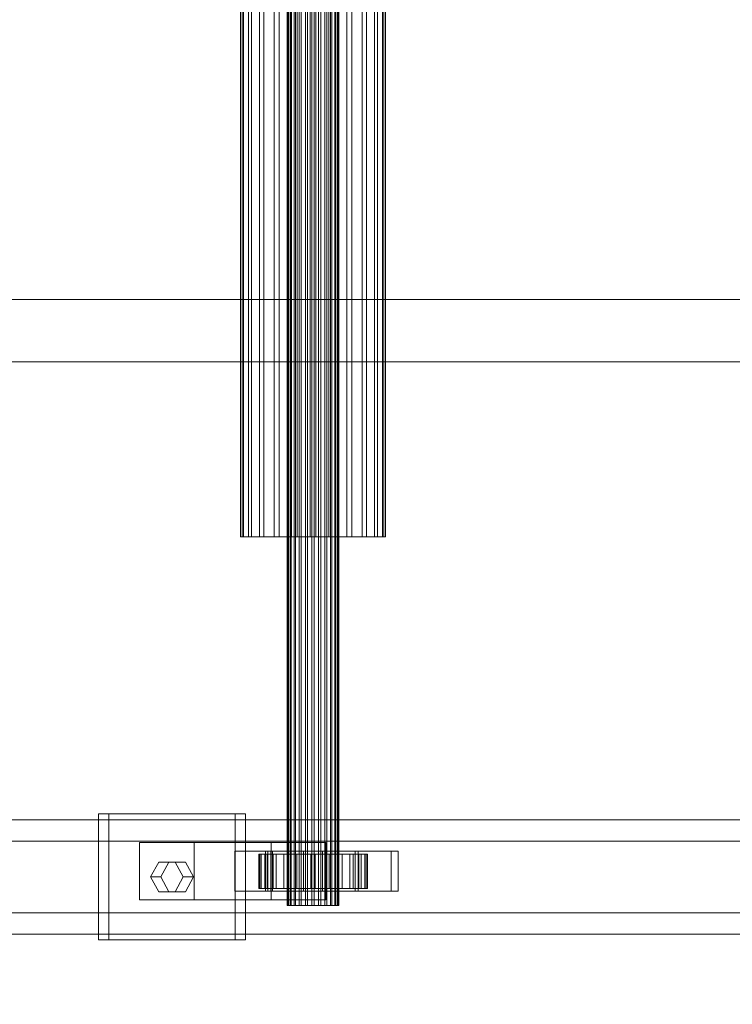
# Model space of a CAD drawing. Header units: millimetres. Extents: x -3490 to 61924, y -72580 to 6847.
# Tile 495 of 656: x 17924 to 18173, y -18475 to -18130. Entities that reach past the tile are written whole.
import ezdxf

# ---------------------------------------------------------------- set-up
doc = ezdxf.new("R2010")
doc.units = ezdxf.units.MM
doc.layers.add('COTAS_P', color=1, linetype='Continuous', lineweight=0)
doc.layers.add('superior_C02', color=7, linetype='Continuous', lineweight=0)
doc.dimstyles.new('R19_100', dxfattribs={"dimtxt": 250, "dimasz": 150, "dimexe": 150, "dimexo": 80, "dimgap": 100, "dimtad": 1, "dimtih": 1, "dimtoh": 1, "dimdsep": 46, "dimcen": 0.09, "dimadec": 0, "dimazin": 0, "dimtfac": 1, "dimtdec": 4, "dimtofl": 0, "dimtmove": 0, "dimatfit": 3, "dimfxl": 1, "dimtolj": 1, "dimtzin": 0, "dimarcsym": 0})

# ---------------------------------------------------------------- blocks, each defined once
blk = doc.blocks.new('DIM_R29_39')
at = {"layer": 'COTAS_P'}
for p, q in [((17820, -18060), (17775, -18210)), ((18720, -18060), (17820, -18060)), ((17820, -21300), (17820, -18060)), ((17820, -18060), (17865, -18210)), ((17820, -21300), (17775, -21150)), ((17820, -21300), (17865, -21150)), ((18720, -21300), (17820, -21300))]:
    blk.add_line(p, q, dxfattribs=at)
blk.add_text('3240 P', height=250, rotation=90, dxfattribs=at).set_placement((17720, -19680))

msp = doc.modelspace()

# ---------------------------------------------------------------- linework, layer by layer
at = {"layer": 'superior_C02'}
for p, q in [((18017.509, -18440), (18017.509, -17560)), ((18017.72, -18440), (18017.72, -17560)), ((18017.911, -18440), (18017.911, -17560)), ((18018.53, -18440), (18018.53, -17560)), ((18018.898, -18440), (18018.898, -17560)), ((18019.883, -18440), (18019.883, -17560)), ((18020.403, -18440), (18020.403, -17560)), ((18021.687, -18440), (18021.687, -17560)), ((18022.324, -18440), (18022.324, -17560)), ((18023.819, -18440), (18023.819, -17560)), ((18024.529, -18440), (18024.529, -17560)), ((18026.134, -18440), (18026.134, -17560)), ((18026.869, -18440), (18026.869, -17560)), ((18028.474, -18440), (18028.474, -17560)), ((18029.184, -18440), (18029.184, -17560)), ((18030.68, -18440), (18030.68, -17560)), ((18031.316, -18440), (18031.316, -17560)), ((18032.6, -18440), (18032.6, -17560)), ((18033.12, -18440), (18033.12, -17560)), ((18034.106, -18440), (18034.106, -17560)), ((18034.473, -18440), (18034.473, -17560)), ((18035.093, -17560), (18035.093, -18440)), ((18035.283, -18440), (18035.283, -17560)), ((18035.494, -18440), (18035.494, -17560)), ((18001.123, -18311.15), (18001.123, -17688.85)), ((18001.719, -18311.15), (18001.719, -17688.85)), ((18002.256, -18311.15), (18002.256, -17688.85)), ((18004.004, -18311.15), (18004.004, -17688.85)), ((18005.042, -18311.15), (18005.042, -17688.85)), ((18007.823, -18311.15), (18007.823, -17688.85)), ((18009.29, -18311.15), (18009.29, -17688.85)), ((18012.914, -18311.15), (18012.914, -17688.85)), ((18014.711, -18311.15), (18014.711, -17688.85)), ((18018.931, -18311.15), (18018.931, -17688.85)), ((18020.935, -18311.15), (18020.935, -17688.85)), ((18025.464, -18311.15), (18025.464, -17688.85)), ((18027.539, -18311.15), (18027.539, -17688.85)), ((18032.068, -18311.15), (18032.068, -17688.85)), ((18034.072, -18311.15), (18034.072, -17688.85)), ((18038.293, -18311.15), (18038.293, -17688.85)), ((18040.089, -18311.15), (18040.089, -17688.85)), ((18043.714, -18311.15), (18043.714, -17688.85)), ((18045.181, -18311.15), (18045.181, -17688.85)), ((18047.962, -18311.15), (18047.962, -17688.85)), ((18048.999, -18311.15), (18048.999, -17688.85)), ((18050.747, -17688.85), (18050.747, -18311.15)), ((18051.284, -18311.15), (18051.284, -17688.85)), ((18051.88, -18311.15), (18051.88, -17688.85)), ((18224.729, -18228.298), (17288.772, -18228.298)), ((17290.55, -18228.298), (18226.507, -18228.298)), ((24634.01, -18250), (15575.415, -18250)), ((15576.913, -18250), (24635.508, -18250)), ((18002.256, -18311.15), (18001.123, -18311.15)), ((18001.123, -18311.15), (18001.719, -18311.15)), ((18001.719, -18311.15), (18004.004, -18311.15)), ((18005.042, -18311.15), (18002.256, -18311.15)), ((18004.004, -18311.15), (18007.823, -18311.15)), ((18009.29, -18311.15), (18005.042, -18311.15)), ((18007.823, -18311.15), (18012.914, -18311.15)), ((18014.711, -18311.15), (18009.29, -18311.15)), ((18012.914, -18311.15), (18018.931, -18311.15)), ((18020.935, -18311.15), (18014.711, -18311.15)), ((18018.931, -18311.15), (18025.464, -18311.15)), ((18027.539, -18311.15), (18020.935, -18311.15)), ((18025.464, -18311.15), (18032.068, -18311.15)), ((18034.072, -18311.15), (18027.539, -18311.15)), ((18032.068, -18311.15), (18038.293, -18311.15)), ((18040.089, -18311.15), (18034.072, -18311.15)), ((18038.293, -18311.15), (18043.714, -18311.15)), ((18045.181, -18311.15), (18040.089, -18311.15)), ((18043.714, -18311.15), (18047.962, -18311.15)), ((18048.999, -18311.15), (18045.181, -18311.15)), ((18047.962, -18311.15), (18050.747, -18311.15)), ((18051.284, -18311.15), (18048.999, -18311.15)), ((18050.747, -18311.15), (18051.88, -18311.15)), ((18051.88, -18311.15), (18051.284, -18311.15)), ((18193.828, -18410), (17048.368, -18410)), ((17060.29, -18410), (18205.75, -18410)), ((18248.967, -18410), (17103.507, -18410)), ((17118.41, -18410), (18263.87, -18410)), ((17999.329, -18408), (17951.602, -18408)), ((17951.602, -18408), (17951.602, -18452)), ((17955.178, -18408), (17951.602, -18408)), ((17955.178, -18452), (17955.178, -18408)), ((17955.178, -18408), (18002.906, -18408)), ((17999.329, -18452), (17999.329, -18408)), ((17999.329, -18408), (18002.906, -18408)), ((18002.906, -18408), (18002.906, -18452)), ((18254.242, -18417.5), (17052.152, -18417.5)), ((17056.506, -18417.5), (18258.595, -18417.5)), ((17985.011, -18418), (17965.92, -18418)), ((17965.92, -18418), (17965.92, -18438)), ((18011.889, -18418), (17965.92, -18418)), ((17985.011, -18438), (17985.011, -18418)), ((17985.011, -18418), (18030.98, -18418)), ((18011.889, -18438), (18011.889, -18418)), ((18011.889, -18418), (18030.98, -18418)), ((18030.98, -18418), (18030.98, -18438)), ((18010.697, -18421), (17999.243, -18421)), ((17999.243, -18421), (17999.243, -18435)), ((18011.761, -18421), (17999.243, -18421)), ((18053.821, -18421), (18009.912, -18421)), ((18009.912, -18421), (18009.912, -18435)), ((18012.296, -18421), (18009.912, -18421)), ((18010.697, -18435), (18010.697, -18421)), ((18010.697, -18421), (18023.215, -18421)), ((18011.761, -18435), (18011.761, -18421)), ((18011.761, -18421), (18023.215, -18421)), ((18012.296, -18435), (18012.296, -18421)), ((18012.296, -18421), (18056.206, -18421)), ((18023.215, -18421), (18023.215, -18435)), ((18041.243, -18421), (18029.788, -18421)), ((18029.788, -18421), (18029.788, -18435)), ((18042.306, -18421), (18029.788, -18421)), ((18041.243, -18435), (18041.243, -18421)), ((18041.243, -18421), (18053.761, -18421)), ((18042.306, -18435), (18042.306, -18421)), ((18042.306, -18421), (18053.761, -18421)), ((18053.761, -18421), (18053.761, -18435)), ((18053.821, -18435), (18053.821, -18421)), ((18053.821, -18421), (18056.206, -18421)), ((18056.206, -18421), (18056.206, -18435)), ((17969.738, -18430), (17972.602, -18424.804)), ((17972.602, -18424.804), (17978.329, -18424.804)), ((17976.179, -18424.804), (17972.602, -18424.804)), ((17976.179, -18424.804), (17973.315, -18430)), ((17981.906, -18424.804), (17976.179, -18424.804)), ((17978.329, -18424.804), (17981.193, -18430)), ((17981.906, -18424.804), (17978.329, -18424.804)), ((17984.769, -18430), (17981.906, -18424.804)), ((18007.964, -18422), (18007.518, -18422)), ((18007.518, -18422), (18017.509, -18422)), ((18007.518, -18434), (18007.518, -18422)), ((18007.518, -18422), (18008.365, -18422)), ((18009.673, -18422), (18007.964, -18422)), ((18007.964, -18422), (18017.72, -18422)), ((18007.964, -18434), (18007.964, -18422)), ((18008.365, -18422), (18017.911, -18422)), ((18008.365, -18434), (18008.365, -18422)), ((18008.365, -18422), (18010.449, -18422)), ((18012.529, -18422), (18009.673, -18422)), ((18009.673, -18422), (18018.53, -18422)), ((18009.673, -18434), (18009.673, -18422)), ((18010.449, -18422), (18018.898, -18422)), ((18010.449, -18434), (18010.449, -18422)), ((18010.449, -18422), (18013.627, -18422)), ((18016.338, -18422), (18012.529, -18422)), ((18012.529, -18422), (18019.883, -18422)), ((18012.529, -18434), (18012.529, -18422)), ((18013.627, -18422), (18020.403, -18422)), ((18013.627, -18434), (18013.627, -18422)), ((18013.627, -18422), (18017.682, -18422)), ((18020.839, -18422), (18016.338, -18422)), ((18016.338, -18422), (18021.687, -18422)), ((18016.338, -18434), (18016.338, -18422)), ((18017.509, -18422), (18017.72, -18422)), ((18017.509, -18422), (18017.509, -18434)), ((18017.911, -18422), (18017.509, -18422)), ((18017.682, -18422), (18022.324, -18422)), ((18017.682, -18434), (18017.682, -18422)), ((18017.682, -18422), (18022.338, -18422)), ((18017.72, -18422), (18018.53, -18422)), ((18017.72, -18422), (18017.72, -18434)), ((18017.911, -18422), (18017.911, -18434)), ((18018.898, -18422), (18017.911, -18422)), ((18018.53, -18422), (18019.883, -18422)), ((18018.53, -18422), (18018.53, -18434)), ((18018.898, -18422), (18018.898, -18434)), ((18020.403, -18422), (18018.898, -18422)), ((18019.883, -18422), (18021.687, -18422)), ((18019.883, -18422), (18019.883, -18434)), ((18020.403, -18422), (18020.403, -18434)), ((18022.324, -18422), (18020.403, -18422)), ((18025.726, -18422), (18020.839, -18422)), ((18020.839, -18422), (18023.819, -18422)), ((18020.839, -18434), (18020.839, -18422)), ((18021.687, -18422), (18023.819, -18422)), ((18021.687, -18422), (18021.687, -18434)), ((18022.324, -18422), (18022.324, -18434)), ((18024.529, -18422), (18022.324, -18422)), ((18022.338, -18422), (18024.529, -18422)), ((18022.338, -18434), (18022.338, -18422)), ((18022.338, -18422), (18027.278, -18422)), ((18023.819, -18422), (18026.134, -18422)), ((18023.819, -18422), (18023.819, -18434)), ((18024.529, -18422), (18024.529, -18434)), ((18026.869, -18422), (18024.529, -18422)), ((18030.666, -18422), (18025.726, -18422)), ((18025.726, -18422), (18026.134, -18422)), ((18025.726, -18434), (18025.726, -18422)), ((18026.134, -18422), (18028.474, -18422)), ((18026.134, -18422), (18026.134, -18434)), ((18027.278, -18422), (18026.869, -18422)), ((18026.869, -18422), (18026.869, -18434)), ((18029.184, -18422), (18026.869, -18422)), ((18027.278, -18434), (18027.278, -18422)), ((18027.278, -18422), (18032.165, -18422)), ((18030.666, -18422), (18028.474, -18422)), ((18028.474, -18422), (18030.68, -18422)), ((18028.474, -18422), (18028.474, -18434)), ((18032.165, -18422), (18029.184, -18422)), ((18029.184, -18422), (18029.184, -18434)), ((18031.316, -18422), (18029.184, -18422)), ((18035.322, -18422), (18030.666, -18422)), ((18030.666, -18434), (18030.666, -18422)), ((18035.322, -18422), (18030.68, -18422)), ((18030.68, -18422), (18032.6, -18422)), ((18030.68, -18422), (18030.68, -18434)), ((18036.666, -18422), (18031.316, -18422)), ((18031.316, -18422), (18031.316, -18434)), ((18033.12, -18422), (18031.316, -18422)), ((18032.165, -18434), (18032.165, -18422)), ((18032.165, -18422), (18036.666, -18422)), ((18039.377, -18422), (18032.6, -18422)), ((18032.6, -18422), (18034.106, -18422)), ((18032.6, -18422), (18032.6, -18434)), ((18040.474, -18422), (18033.12, -18422)), ((18033.12, -18422), (18033.12, -18434)), ((18034.473, -18422), (18033.12, -18422)), ((18042.554, -18422), (18034.106, -18422)), ((18034.106, -18422), (18035.093, -18422)), ((18034.106, -18422), (18034.106, -18434)), ((18043.33, -18422), (18034.473, -18422)), ((18034.473, -18422), (18034.473, -18434)), ((18035.283, -18422), (18034.473, -18422)), ((18035.093, -18422), (18044.638, -18422)), ((18035.093, -18434), (18035.093, -18422)), ((18035.093, -18422), (18035.494, -18422)), ((18045.04, -18422), (18035.283, -18422)), ((18035.283, -18422), (18035.283, -18434)), ((18035.494, -18422), (18035.283, -18422)), ((18039.377, -18422), (18035.322, -18422)), ((18035.322, -18434), (18035.322, -18422)), ((18045.486, -18422), (18035.494, -18422)), ((18035.494, -18422), (18035.494, -18434)), ((18036.666, -18434), (18036.666, -18422)), ((18036.666, -18422), (18040.474, -18422)), ((18042.554, -18422), (18039.377, -18422)), ((18039.377, -18434), (18039.377, -18422)), ((18040.474, -18434), (18040.474, -18422)), ((18040.474, -18422), (18043.33, -18422)), ((18044.638, -18422), (18042.554, -18422)), ((18042.554, -18434), (18042.554, -18422)), ((18043.33, -18434), (18043.33, -18422)), ((18043.33, -18422), (18045.04, -18422)), ((18044.638, -18422), (18044.638, -18434)), ((18045.486, -18422), (18044.638, -18422)), ((18045.04, -18434), (18045.04, -18422)), ((18045.04, -18422), (18045.486, -18422)), ((18045.486, -18434), (18045.486, -18422)), ((17972.602, -18435.196), (17969.738, -18430)), ((17969.738, -18430), (17973.315, -18430)), ((17973.315, -18430), (17976.179, -18435.196)), ((17981.193, -18430), (17978.329, -18435.196)), ((17984.769, -18430), (17981.193, -18430)), ((17981.906, -18435.196), (17984.769, -18430)), ((17978.329, -18435.196), (17972.602, -18435.196)), ((17976.179, -18435.196), (17972.602, -18435.196)), ((17976.179, -18435.196), (17981.906, -18435.196)), ((17981.906, -18435.196), (17978.329, -18435.196)), ((17999.243, -18435), (18010.697, -18435)), ((17999.243, -18435), (18011.761, -18435)), ((18017.509, -18434), (18007.518, -18434)), ((18007.518, -18434), (18007.964, -18434)), ((18008.365, -18434), (18007.518, -18434)), ((18017.72, -18434), (18007.964, -18434)), ((18007.964, -18434), (18009.673, -18434)), ((18017.911, -18434), (18008.365, -18434)), ((18010.449, -18434), (18008.365, -18434)), ((18018.53, -18434), (18009.673, -18434)), ((18009.673, -18434), (18012.529, -18434)), ((18009.912, -18435), (18053.821, -18435)), ((18009.912, -18435), (18012.296, -18435)), ((18018.898, -18434), (18010.449, -18434)), ((18013.627, -18434), (18010.449, -18434)), ((18023.215, -18435), (18010.697, -18435)), ((18023.215, -18435), (18011.761, -18435)), ((18056.206, -18435), (18012.296, -18435)), ((18019.883, -18434), (18012.529, -18434)), ((18012.529, -18434), (18016.338, -18434)), ((18020.403, -18434), (18013.627, -18434)), ((18017.682, -18434), (18013.627, -18434)), ((18021.687, -18434), (18016.338, -18434)), ((18016.338, -18434), (18020.839, -18434)), ((18017.72, -18434), (18017.509, -18434)), ((18017.509, -18434), (18017.911, -18434)), ((18022.324, -18434), (18017.682, -18434)), ((18022.338, -18434), (18017.682, -18434)), ((18018.53, -18434), (18017.72, -18434)), ((18017.911, -18434), (18018.898, -18434)), ((18019.883, -18434), (18018.53, -18434)), ((18018.898, -18434), (18020.403, -18434)), ((18021.687, -18434), (18019.883, -18434)), ((18020.403, -18434), (18022.324, -18434)), ((18023.819, -18434), (18020.839, -18434)), ((18020.839, -18434), (18025.726, -18434)), ((18023.819, -18434), (18021.687, -18434)), ((18022.324, -18434), (18024.529, -18434)), ((18024.529, -18434), (18022.338, -18434)), ((18027.278, -18434), (18022.338, -18434)), ((18026.134, -18434), (18023.819, -18434)), ((18024.529, -18434), (18026.869, -18434)), ((18026.134, -18434), (18025.726, -18434)), ((18025.726, -18434), (18030.666, -18434)), ((18028.474, -18434), (18026.134, -18434)), ((18026.869, -18434), (18027.278, -18434)), ((18026.869, -18434), (18029.184, -18434)), ((18032.165, -18434), (18027.278, -18434)), ((18030.68, -18434), (18028.474, -18434)), ((18028.474, -18434), (18030.666, -18434)), ((18029.184, -18434), (18032.165, -18434)), ((18029.184, -18434), (18031.316, -18434)), ((18029.788, -18435), (18041.243, -18435)), ((18029.788, -18435), (18042.306, -18435)), ((18030.666, -18434), (18035.322, -18434)), ((18032.6, -18434), (18030.68, -18434)), ((18030.68, -18434), (18035.322, -18434)), ((18031.316, -18434), (18036.666, -18434)), ((18031.316, -18434), (18033.12, -18434)), ((18036.666, -18434), (18032.165, -18434)), ((18034.106, -18434), (18032.6, -18434)), ((18032.6, -18434), (18039.377, -18434)), ((18033.12, -18434), (18040.474, -18434)), ((18033.12, -18434), (18034.473, -18434)), ((18035.093, -18434), (18034.106, -18434)), ((18034.106, -18434), (18042.554, -18434)), ((18034.473, -18434), (18043.33, -18434)), ((18034.473, -18434), (18035.283, -18434)), ((18044.638, -18434), (18035.093, -18434)), ((18035.494, -18434), (18035.093, -18434)), ((18035.283, -18434), (18045.04, -18434)), ((18035.283, -18434), (18035.494, -18434)), ((18035.322, -18434), (18039.377, -18434)), ((18035.494, -18434), (18045.486, -18434)), ((18040.474, -18434), (18036.666, -18434)), ((18039.377, -18434), (18042.554, -18434)), ((18043.33, -18434), (18040.474, -18434)), ((18053.761, -18435), (18041.243, -18435)), ((18053.761, -18435), (18042.306, -18435)), ((18042.554, -18434), (18044.638, -18434)), ((18045.04, -18434), (18043.33, -18434)), ((18044.638, -18434), (18045.486, -18434)), ((18045.486, -18434), (18045.04, -18434)), ((18056.206, -18435), (18053.821, -18435)), ((17965.92, -18438), (17985.011, -18438)), ((17965.92, -18438), (18011.889, -18438)), ((18030.98, -18438), (17985.011, -18438)), ((18030.98, -18438), (18011.889, -18438)), ((18017.911, -18440), (18017.509, -18440)), ((18017.509, -18440), (18017.72, -18440)), ((18017.72, -18440), (18018.53, -18440)), ((18018.898, -18440), (18017.911, -18440)), ((18018.53, -18440), (18019.883, -18440)), ((18020.403, -18440), (18018.898, -18440)), ((18019.883, -18440), (18021.687, -18440)), ((18022.324, -18440), (18020.403, -18440)), ((18021.687, -18440), (18023.819, -18440)), ((18024.529, -18440), (18022.324, -18440)), ((18023.819, -18440), (18026.134, -18440)), ((18026.869, -18440), (18024.529, -18440)), ((18026.134, -18440), (18028.474, -18440)), ((18029.184, -18440), (18026.869, -18440)), ((18028.474, -18440), (18030.68, -18440)), ((18031.316, -18440), (18029.184, -18440)), ((18030.68, -18440), (18032.6, -18440)), ((18033.12, -18440), (18031.316, -18440)), ((18032.6, -18440), (18034.106, -18440)), ((18034.473, -18440), (18033.12, -18440)), ((18034.106, -18440), (18035.093, -18440)), ((18035.283, -18440), (18034.473, -18440)), ((18035.093, -18440), (18035.494, -18440)), ((18035.494, -18440), (18035.283, -18440)), ((17052.152, -18442.5), (18254.242, -18442.5)), ((17056.506, -18442.5), (18258.595, -18442.5)), ((17048.368, -18450), (18193.828, -18450)), ((17060.29, -18450), (18205.75, -18450)), ((17103.507, -18450), (18248.967, -18450)), ((17118.41, -18450), (18263.87, -18450)), ((17951.602, -18452), (17999.329, -18452)), ((17951.602, -18452), (17955.178, -18452)), ((18002.906, -18452), (17955.178, -18452)), ((18002.906, -18452), (17999.329, -18452))]:
    msp.add_line(p, q, dxfattribs=at)

# ---------------------------------------------------------------- dimensions: what is measured, and where the dimension line sits
at = {"layer": 'COTAS_P'}
dim = msp.add_aligned_dim(p1=(18720, -21300), p2=(18720, -18060), distance=900, text='<> P', dimstyle='R19_100', dxfattribs=at)
dim.commit()
dim.dimension.update_dxf_attribs({"geometry": 'DIM_R29_39', "text_midpoint": (17820, -19680)})

doc.saveas('drawing.dxf')
